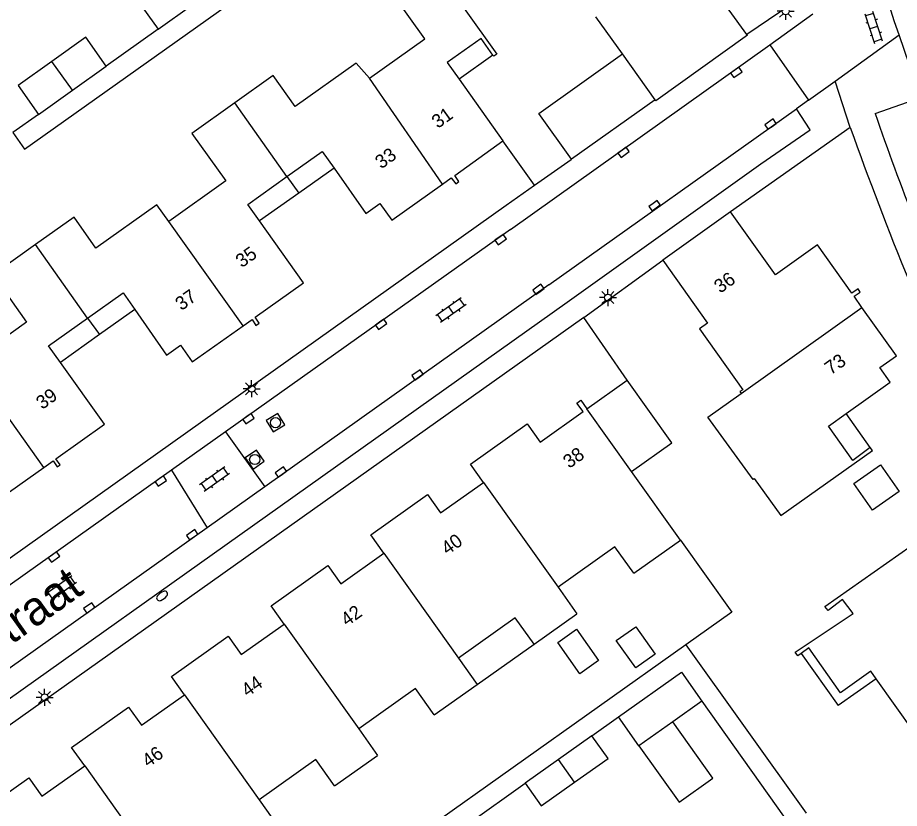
# Model space of a CAD drawing. Extents: x 124000 to 128010, y 398999 to 403000.
# Drawn here: x 126779.5 to 126844.4, y 399899.7 to 399957.9 of the extents above; entities that cross this region are included whole.
import ezdxf

# ---------------------------------------------------------------- set-up
doc = ezdxf.new("R2010")
doc.units = 0
for name, color, linetype in [('gg-afsc-erfafscheiding', 7, 'Continuous'), ('gg-afsc-hekwerk', 7, 'Continuous'), ('gg-afsc-muur', 7, 'Continuous'), ('gg-anno-huisnummerreeks BGT', 7, 'Continuous'), ('gg-anno-openbare ruimte label', 7, 'Continuous'), ('gg-bbg-gedigitaliseerde bebouwing', 7, 'Continuous'), ('gg-bbg-gedigitaliseerde bijgebouw', 7, 'Continuous'), ('gg-bbg-hoofdgebouw', 7, 'Continuous'), ('gg-bbg-luifel en loopbrug', 7, 'Continuous'), ('gg-bbg-tussenscheiding', 7, 'Continuous'), ('gg-knt-verharding', 7, 'Continuous'), ('gg-knt-verharding nz', 7, 'Continuous'), ('gt-grn-weggrens', 7, 'Continuous'), ('gt-symb-brandkraan', 7, 'Continuous'), ('gt-symb-klinker verharding', 7, 'Continuous'), ('gt-symb-kolk', 7, 'Continuous'), ('gt-symb-lichtmast', 7, 'Continuous'), ('gt-symb-rioolschacht', 7, 'Continuous')]:
    doc.layers.add(name, color=color, linetype=linetype)

# ---------------------------------------------------------------- blocks, each defined once
blk = doc.blocks.new('gt0-KL1')
at = {"layer": 'gt-symb-klinker verharding'}
for p, q in [((-1.15, 0.3), (1.15, 0.3)), ((-1, -0.3), (-1, 0.3)), ((-0.5, 0.3), (-0.5, 0.45)), ((0, -0.3), (0, 0.3)), ((0.5, 0.3), (0.5, 0.45)), ((1, -0.3), (1, 0.3)), ((-1.15, -0.3), (1.15, -0.3)), ((-0.5, -0.45), (-0.5, -0.3)), ((0.5, -0.45), (0.5, -0.3))]:
    blk.add_line(p, q, dxfattribs=at)
blk = doc.blocks.new('gt0-KOLK')
at = {"layer": 'gt-symb-kolk'}
blk.add_lwpolyline([(0, 0), (0.375, 0), (0.375, 0.4), (-0.375, 0.4), (-0.375, 0), (0, 0)], dxfattribs=at)
blk = doc.blocks.new('gt0-LMAST')
at = {"layer": 'gt-symb-lichtmast'}
for p, q in [((-0.182, 0.173), (-0.447, 0.438)), ((-0.005, 0.246), (-0.005, 0.621)), ((0.172, 0.173), (0.437, 0.438)), ((-0.255, -0.004), (-0.63, -0.004)), ((-0.182, -0.181), (-0.447, -0.446)), ((-0.005, -0.254), (-0.005, -0.629)), ((0.437, -0.446), (0.172, -0.181)), ((0.245, -0.004), (0.62, -0.004))]:
    blk.add_line(p, q, dxfattribs=at)
blk.add_circle((-0.005, -0.004), 0.25, dxfattribs=at)
blk = doc.blocks.new('gt0-RS')
at = {"layer": 'gt-symb-rioolschacht'}
blk.add_lwpolyline([(-0.5, -0.5), (0.5, -0.5), (0.5, 0.5), (-0.5, 0.5)], close=True, dxfattribs=at)
blk.add_circle((0, 0), 0.375, dxfattribs=at)
blk = doc.blocks.new('gt0-BR')
at = {"layer": 'gt-symb-brandkraan'}
for centre, radius, start, end in [((-0.244, 0), 0.206, 107.56694, 252.43307), ((0.599, -2.664), 3, 106.89205, 107.56694), ((0, -0.691), 0.938, 73.10799, 106.89205), ((-0.599, -2.664), 3, 72.43309, 73.10799), ((0.244, 0), 0.206, 287.56695, 72.43309), ((0.599, 2.664), 3, 252.43307, 253.10797), ((0, 0.691), 0.938, 253.10797, 286.89206), ((-0.599, 2.664), 3, 286.89206, 287.56695)]:
    blk.add_arc(centre, radius, start, end, dxfattribs=at)

msp = doc.modelspace()

# ---------------------------------------------------------------- linework, layer by layer
at = {"layer": 'gg-afsc-erfafscheiding'}
for p, q in [((126789.89, 399957.02), (126786.069, 399954.304)), ((126828.733, 399911.709), (126837.582, 399899.316)), ((126821.818, 399905.007), (126823.768, 399906.392)), ((126812.7, 399898.528), (126816.895, 399901.509))]:
    msp.add_line(p, q, dxfattribs=at)
msp.add_lwpolyline([(126781.083, 399950.76), (126779.19, 399949.414), (126780.059, 399948.192)], dxfattribs=at)
at = {"layer": 'gg-afsc-hekwerk'}
for p, q in [((126817.585, 399945.539), (126815.265, 399948.801)), ((126820.304, 399947.448), (126820.283, 399947.433)), ((126821.207, 399935.793), (126827.028, 399940.034)), ((126824.419, 399931.188), (126821.207, 399935.793)), ((126828.733, 399911.709), (126766.204, 399867.333))]:
    msp.add_line(p, q, dxfattribs=at)
for points in [[(126780.059, 399948.192), (126816.621, 399974.175), (126799.266, 399998.642)], [(126828.323, 399919.413), (126832.101, 399914.099), (126828.733, 399911.709)]]:
    msp.add_lwpolyline(points, dxfattribs=at)
at = {"layer": 'gg-afsc-muur'}
msp.add_line((126829.909, 399907.564), (126838.06, 399896.078), dxfattribs=at)
at = {"layer": 'gg-bbg-gedigitaliseerde bebouwing'}
for p, q in [((126824.062, 399955.206), (126822.101, 399957.948)), ((126826.474, 399951.834), (126824.062, 399955.206)), ((126824.891, 399916.974), (126828.323, 399919.413)), ((126819.331, 399915.942), (126820.699, 399913.996)), ((126817.554, 399911.761), (126820.699, 399913.996)), ((126811.994, 399910.729), (126813.362, 399908.783)), ((126810.214, 399906.546), (126813.362, 399908.783)), ((126804.654, 399905.514), (126806.022, 399903.568)), ((126802.875, 399901.332), (126806.022, 399903.568)), ((126797.319, 399900.293), (126798.694, 399898.361))]:
    msp.add_line(p, q, dxfattribs=at)
for points in [[(126805.445, 399953.413), (126804.449, 399954.538), (126799.962, 399951.345), (126798.345, 399953.617), (126795.52, 399951.605)], [(126795.52, 399951.605), (126792.37, 399949.361), (126794.858, 399945.868), (126790.666, 399942.882)], [(126790.666, 399942.882), (126789.797, 399944.104), (126785.307, 399940.916), (126783.693, 399943.19), (126780.851, 399941.174)], [(126780.851, 399941.174), (126777.709, 399938.946), (126780.189, 399935.448), (126775.989, 399932.469)], [(126824.891, 399916.974), (126823.509, 399918.916), (126819.331, 399915.942)], [(126817.554, 399911.761), (126816.172, 399913.703), (126811.994, 399910.729)], [(126810.214, 399906.546), (126808.832, 399908.488), (126804.654, 399905.514)], [(126802.875, 399901.332), (126801.497, 399903.267), (126797.319, 399900.293)]]:
    msp.add_lwpolyline(points, dxfattribs=at)
at = {"layer": 'gg-bbg-gedigitaliseerde bijgebouw'}
for p, q in [((126789.89, 399957.02), (126792.375, 399958.787)), ((126783.576, 399952.532), (126786.069, 399954.304)), ((126781.083, 399950.76), (126783.576, 399952.532)), ((126829.909, 399907.564), (126827.765, 399906.042)), ((126825.273, 399904.273), (126823.768, 399906.392)), ((126827.765, 399906.042), (126825.273, 399904.273)), ((126821.818, 399905.007), (126819.346, 399903.25)), ((126819.346, 399903.25), (126816.895, 399901.509))]:
    msp.add_line(p, q, dxfattribs=at)
for points in [[(126790.857, 399960.908), (126788.378, 399959.147), (126789.89, 399957.02)], [(126786.069, 399954.304), (126784.557, 399956.431), (126782.055, 399954.653)], [(126782.055, 399954.653), (126779.571, 399952.887), (126781.083, 399950.76)], [(126841.104, 399923.589), (126843.066, 399924.959), (126844.436, 399922.996), (126842.474, 399921.626), (126841.104, 399923.589)], [(126820.676, 399912.851), (126822.307, 399910.553), (126820.925, 399909.573), (126819.295, 399911.871), (126820.676, 399912.851)], [(126823.609, 399912.018), (126825.043, 399913.036), (126826.473, 399911.021), (126825.039, 399910.003), (126823.609, 399912.018)], [(126823.768, 399906.392), (126828.404, 399909.684), (126829.909, 399907.564)], [(126820.539, 399901.595), (126823, 399903.344), (126821.818, 399905.007)], [(126816.895, 399901.509), (126818.077, 399899.846), (126820.539, 399901.595)]]:
    msp.add_lwpolyline(points, dxfattribs=at)
at = {"layer": 'gg-bbg-hoofdgebouw'}
for p, q in [((126833.223, 399956.632), (126833.258, 399956.583)), ((126812.031, 399953.349), (126815.265, 399948.801)), ((126832.005, 399943.594), (126827.028, 399940.034)), ((126821.445, 399929.074), (126824.419, 399931.188)), ((126828.323, 399919.413), (126824.729, 399924.464)), ((126845.528, 399905.27), (126842.737, 399909.201))]:
    msp.add_line(p, q, dxfattribs=at)
for points in [[(126833.223, 399956.632), (126828.92, 399962.585), (126832.165, 399964.889)], [(126805.445, 399953.413), (126809.52, 399956.311), (126807.028, 399959.815), (126810.011, 399961.936), (126814.809, 399955.188), (126814.589, 399955.032), (126814.525, 399955.122)], [(126814.525, 399955.122), (126813.656, 399956.344), (126811.162, 399954.571), (126812.031, 399953.349)], [(126833.258, 399956.583), (126826.529, 399951.758), (126826.474, 399951.834)], [(126810.815, 399945.616), (126811.465, 399946.079), (126811.806, 399945.655), (126812.023, 399945.806), (126811.716, 399946.268), (126815.265, 399948.801)], [(126799.37, 399946.186), (126801.968, 399948.033), (126802.831, 399946.806)], [(126802.831, 399946.806), (126805.179, 399943.469), (126806.214, 399944.205), (126807.094, 399942.967), (126810.815, 399945.616)], [(126797.352, 399942.911), (126796.483, 399944.133), (126799.37, 399946.186)], [(126838.417, 399941.15), (126835.324, 399938.946), (126832.005, 399943.594)], [(126796.138, 399935.194), (126796.801, 399935.662), (126797.083, 399935.215), (126797.319, 399935.389), (126797.016, 399935.822), (126800.583, 399938.367), (126797.352, 399942.911)], [(126841.693, 399936.55), (126841.109, 399937.371), (126841.558, 399937.669), (126841.411, 399937.903), (126840.947, 399937.582), (126838.417, 399941.15)], [(126827.028, 399940.034), (126830.314, 399935.378), (126829.722, 399934.961), (126832.91, 399930.488), (126832.704, 399930.347), (126832.798, 399930.216)], [(126784.694, 399935.763), (126787.3, 399937.617), (126788.158, 399936.386)], [(126788.158, 399936.386), (126790.498, 399933.03), (126791.533, 399933.766), (126792.397, 399932.551), (126796.138, 399935.194)], [(126840.522, 399928.739), (126843.762, 399931.039), (126843.009, 399932.114), (126844.235, 399932.975), (126841.693, 399936.55)], [(126782.692, 399932.501), (126781.824, 399933.722), (126784.694, 399935.763)], [(126781.467, 399924.767), (126782.148, 399925.251), (126782.455, 399924.797), (126782.672, 399924.953), (126782.355, 399925.404), (126785.925, 399927.955), (126782.692, 399932.501)], [(126824.729, 399924.464), (126827.698, 399926.575), (126824.419, 399931.188)], [(126813.832, 399923.663), (126812.877, 399925.007), (126817.057, 399927.98), (126818.013, 399926.635), (126821.159, 399928.871), (126820.707, 399929.507), (126820.993, 399929.71), (126821.445, 399929.074)], [(126833.755, 399923.941), (126833.674, 399923.882), (126830.339, 399928.46), (126832.798, 399930.216)], [(126842.302, 399926.23), (126841.013, 399925.286), (126839.219, 399927.814), (126840.522, 399928.739)], [(126773.49, 399925.956), (126775.819, 399922.613), (126776.879, 399923.344), (126777.75, 399922.125), (126781.467, 399924.767)], [(126833.755, 399923.941), (126835.715, 399921.236), (126842.475, 399926.021), (126842.302, 399926.23)], [(126806.495, 399918.448), (126805.539, 399919.793), (126809.713, 399922.761), (126810.67, 399921.415), (126813.832, 399923.663)], [(126837.222, 399911.076), (126836.978, 399910.898), (126836.786, 399911.165), (126841.045, 399914.001), (126840.27, 399915.047), (126839.199, 399914.235), (126838.967, 399914.517), (126846.22, 399919.631), (126846.397, 399919.38), (126846.174, 399919.219)], [(126799.158, 399913.233), (126798.197, 399914.586), (126802.378, 399917.555), (126803.338, 399916.203), (126806.495, 399918.448)], [(126791.821, 399908.017), (126790.862, 399909.364), (126795.04, 399912.338), (126796.001, 399910.988), (126799.158, 399913.233)], [(126842.737, 399909.201), (126842.332, 399909.772), (126840.119, 399908.172), (126837.788, 399911.489), (126837.222, 399911.076)], [(126784.481, 399902.799), (126783.519, 399904.151), (126787.695, 399907.123), (126788.652, 399905.779), (126791.821, 399908.017)], [(126777.146, 399897.586), (126776.182, 399898.941), (126780.359, 399901.912), (126781.323, 399900.555), (126784.481, 399902.799)]]:
    msp.add_lwpolyline(points, dxfattribs=at)
at = {"layer": 'gg-bbg-luifel en loopbrug'}
for p, q in [((126814.525, 399955.122), (126812.031, 399953.349)), ((126826.474, 399951.834), (126820.304, 399947.448)), ((126802.831, 399946.806), (126800.239, 399944.963)), ((126799.37, 399946.186), (126800.239, 399944.963)), ((126800.239, 399944.963), (126797.352, 399942.911)), ((126788.158, 399936.386), (126785.562, 399934.541)), ((126784.694, 399935.763), (126785.562, 399934.541)), ((126785.562, 399934.541), (126782.692, 399932.501)), ((126842.302, 399926.23), (126840.522, 399928.739)), ((126813.362, 399908.783), (126817.554, 399911.761)), ((126837.222, 399911.076), (126839.928, 399907.227)), ((126842.737, 399909.201), (126839.928, 399907.227))]:
    msp.add_line(p, q, dxfattribs=at)
for points in [[(126820.304, 399947.448), (126817.902, 399950.832), (126824.062, 399955.206)], [(126825.273, 399904.273), (126828.232, 399900.108), (126830.723, 399901.878), (126827.765, 399906.042)]]:
    msp.add_lwpolyline(points, dxfattribs=at)
at = {"layer": 'gg-bbg-tussenscheiding'}
for p, q in [((126783.576, 399952.532), (126782.055, 399954.653)), ((126810.815, 399945.616), (126805.445, 399953.413)), ((126799.37, 399946.186), (126795.52, 399951.605)), ((126796.138, 399935.194), (126790.666, 399942.882)), ((126784.694, 399935.763), (126780.851, 399941.174)), ((126832.798, 399930.216), (126841.693, 399936.55)), ((126781.467, 399924.767), (126775.989, 399932.469)), ((126824.729, 399924.464), (126821.445, 399929.074)), ((126813.832, 399923.663), (126819.331, 399915.942)), ((126806.495, 399918.448), (126811.994, 399910.729)), ((126799.158, 399913.233), (126804.654, 399905.514)), ((126791.821, 399908.017), (126797.319, 399900.293)), ((126820.539, 399901.595), (126819.346, 399903.25)), ((126784.481, 399902.799), (126789.982, 399895.07))]:
    msp.add_line(p, q, dxfattribs=at)
at = {"layer": 'gg-knt-verharding'}
for p, q in [((126837.596, 399959.625), (126833.223, 399956.632)), ((126845.989, 399951.991), (126844.419, 399956.61)), ((126815.811, 399942.28), (126834.918, 399955.88)), ((126834.918, 399955.88), (126837.764, 399951.806)), ((126837.764, 399951.806), (126836.876, 399951.162)), ((126842.655, 399950.83), (126845.989, 399951.991)), ((126840.834, 399949.802), (126832.005, 399943.594)), ((126817.585, 399945.539), (126820.283, 399947.433)), ((126815.502, 399944.077), (126817.585, 399945.539)), ((126746.967, 399895.331), (126815.502, 399944.077)), ((126815.811, 399942.28), (126794.833, 399927.382)), ((126821.207, 399935.793), (126751.877, 399886.559)), ((126794.833, 399927.382), (126790.879, 399924.574)), ((126794.833, 399927.382), (126797.732, 399923.339)), ((126790.879, 399924.574), (126750.15, 399895.65)), ((126790.879, 399924.574), (126793.493, 399920.326))]:
    msp.add_line(p, q, dxfattribs=at)
for points in [[(126844.419, 399956.61), (126844.096, 399957.561), (126842.838, 399961.597)], [(126819.998, 399936.943), (126834.25, 399947.117), (126837.89, 399949.626), (126836.876, 399951.162)], [(126753.703, 399892.04), (126754.74, 399890.56), (126819.998, 399936.943)]]:
    msp.add_lwpolyline(points, dxfattribs=at)
for centre, radius, start, end in [((127035.271, 400017.337), 203.775, 199.04889, 203.82753), ((127060.915, 400027.435), 233.372, 199.43022, 205.37383)]:
    msp.add_arc(centre, radius, start, end, dxfattribs=at)
at = {"layer": 'gg-knt-verharding nz'}
for p, q in [((126818.642, 399938.203), (126836.876, 399951.162)), ((126818.642, 399938.203), (126797.732, 399923.339)), ((126797.732, 399923.339), (126793.493, 399920.326)), ((126793.493, 399920.326), (126753.703, 399892.04))]:
    msp.add_line(p, q, dxfattribs=at)
at = {"layer": 'gt-grn-weggrens'}
for p, q in [((126834.918, 399955.88), (126838.078, 399958.161)), ((126839.71, 399953.211), (126844.419, 399956.61)), ((126837.764, 399951.806), (126839.71, 399953.211)), ((126840.834, 399949.802), (126839.71, 399953.211))]:
    msp.add_line(p, q, dxfattribs=at)

# ---------------------------------------------------------------- block references
at = {"layer": 'gt-symb-brandkraan', "rotation": 36.8240335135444}
msp.add_blockref('gt0-BR', (126790.177, 399915.307), dxfattribs=at)
at = {"layer": 'gt-symb-klinker verharding'}
for p, rotation in [((126842.557, 399957.145), 108.00007459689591), ((126811.434, 399936.334), -144.68878655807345), ((126794.034, 399923.907), -144.68878655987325), ((126782.757, 399915.878), -144.68878656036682)]:
    msp.add_blockref('gt0-KL1', p, dxfattribs=dict(at, rotation=rotation))
at = {"layer": 'gt-symb-kolk'}
for p, rotation in [((126832.328, 399954.006), -144.64205742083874), ((126835.07, 399949.874), 35.51769786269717), ((126824.03, 399948.129), -144.64205742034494), ((126826.312, 399944.198), -144.64205741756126), ((126814.985, 399941.707), -144.64205741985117), ((126817.998, 399937.722), 36.743796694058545), ((126806.181, 399935.46), -144.56219853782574), ((126809.093, 399931.412), 35.311213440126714), ((126796.423, 399928.511), -144.56219853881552), ((126799.034, 399924.268), 35.39110751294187), ((126789.972, 399923.92), -144.64205742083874), ((126792.501, 399919.644), 35.31121343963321), ((126782.1, 399918.336), -144.56219853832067), ((126784.932, 399914.261), 35.43780146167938)]:
    msp.add_blockref('gt0-KOLK', p, dxfattribs=dict(at, rotation=rotation))
at = {"layer": 'gt-symb-lichtmast'}
for p in [(126836.076, 399958.35), (126796.771, 399930.561), (126781.537, 399907.839)]:
    msp.add_blockref('gt0-LMAST', p, dxfattribs=at)
at = {"layer": 'gt-symb-lichtmast', "rotation": 90}
msp.add_blockref('gt0-LMAST', (126822.989, 399937.273), dxfattribs=at)
at = {"layer": 'gt-symb-rioolschacht'}
for p, rotation in [((126798.522, 399928.06), 31.13079914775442), ((126796.995, 399925.344), 124.6118063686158)]:
    msp.add_blockref('gt0-RS', p, dxfattribs=dict(at, rotation=rotation))

# ---------------------------------------------------------------- texts
at = {"layer": 'gg-anno-huisnummerreeks BGT'}
for s, rotation, p in [('31', 35.5, (126810.473, 399949.682)), ('33', 35.4, (126806.307, 399946.704)), ('35', 35.5, (126796.04, 399939.426)), ('36', 35.5, (126831.259, 399937.547)), ('37', 35.2, (126791.594, 399936.271)), ('73', 35.4, (126839.396, 399931.537)), ('39', 35.5, (126781.353, 399928.991)), ('38', 35.4, (126820.141, 399924.651)), ('40', 35.4, (126811.176, 399918.28)), ('42', 35.4, (126803.781, 399913.031)), ('44', 35.4, (126796.464, 399907.829)), ('46', 35.4, (126789.152, 399902.637))]:
    msp.add_text(s, height=1, rotation=rotation, dxfattribs=at).set_placement(p)
at = {"layer": 'gg-anno-openbare ruimte label'}
msp.add_text('Ruinerwoldstraat', height=2.5, rotation=35.4, dxfattribs=at).set_placement((126764.081, 399901.03))

doc.saveas('drawing.dxf')
